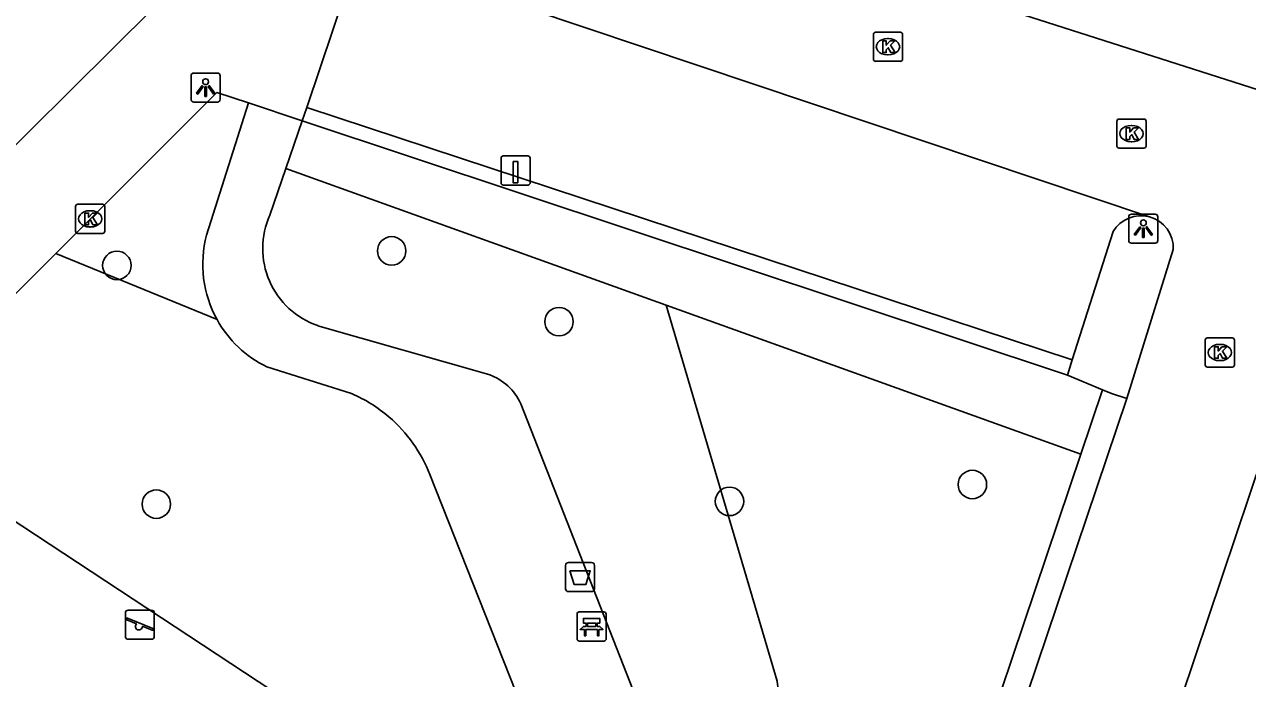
# Model space of a CAD drawing. Extents: x 159961 to 160856, y 382704 to 383353.
# Drawn here: x 160311.9 to 160353.88, y 383274.33 to 383296.77 of the extents above; entities that cross this region are included whole.
import ezdxf

# ---------------------------------------------------------------- set-up
doc = ezdxf.new("R2010")
doc.units = 0
for name, color, linetype in [('IMGEO_Afvalbak', 7, 'Continuous'), ('IMGEO_Bank', 7, 'Continuous'), ('IMGEO_Berm_open', 7, 'Continuous'), ('IMGEO_Boom', 7, 'Continuous'), ('IMGEO_Groenvoorziening', 7, 'Continuous'), ('IMGEO_Kolk', 7, 'Continuous'), ('IMGEO_Laadpaal', 7, 'Continuous'), ('IMGEO_Lichtpunt', 7, 'Continuous'), ('IMGEO_Parkeervlak_open', 7, 'Continuous'), ('IMGEO_Rijbaan_lokaal_open', 7, 'Continuous'), ('IMGEO_Speelvoorziening', 7, 'Continuous'), ('IMGEO_Voetpad_halfverhard', 7, 'Continuous'), ('IMGEO_Voetpad_open', 7, 'Continuous')]:
    doc.layers.add(name, color=color, linetype=linetype)

msp = doc.modelspace()

# ---------------------------------------------------------------- linework, layer by layer
at = {"layer": 'IMGEO_Afvalbak'}
for p, q in [((160330.473, 383277.41), (160330.473, 383278.21)), ((160330.473, 383278.21), (160330.473, 383277.41)), ((160330.573, 383278.31), (160331.363, 383278.31)), ((160331.363, 383278.31), (160330.573, 383278.31)), ((160331.463, 383278.21), (160331.463, 383277.41)), ((160331.463, 383277.41), (160331.463, 383278.21)), ((160331.363, 383277.31), (160330.573, 383277.31)), ((160330.573, 383277.31), (160331.363, 383277.31))]:
    msp.add_line(p, q, dxfattribs=at)
msp.add_lwpolyline([(160330.616, 383278.024), (160331.32, 383278.024), (160331.171, 383277.554), (160330.765, 383277.554), (160330.616, 383278.024)], dxfattribs=at)
for centre, start, end in [((160330.573, 383278.21), 90, 180), ((160330.573, 383278.21), 90, 180), ((160331.363, 383278.21), 0, 90), ((160331.363, 383278.21), 360, 90), ((160330.573, 383277.41), 180, 270), ((160330.573, 383277.41), 180, 270), ((160331.363, 383277.41), 270, 0), ((160331.363, 383277.41), 270, 0)]:
    msp.add_arc(centre, 0.1, start, end, dxfattribs=at)
at = {"layer": 'IMGEO_Bank'}
for p, q in [((160330.866, 383275.688), (160330.866, 383276.529)), ((160330.866, 383276.529), (160330.866, 383275.688)), ((160330.941, 383276.613), (160331.782, 383276.613)), ((160331.782, 383276.613), (160330.941, 383276.613)), ((160331.866, 383276.538), (160331.866, 383275.697)), ((160331.866, 383275.697), (160331.866, 383276.538)), ((160331.563, 383276.011), (160331.17, 383276.011)), ((160331.175, 383276.119), (160331.175, 383276.225)), ((160331.219, 383276.225), (160331.219, 383276.119)), ((160331.507, 383276.231), (160331.225, 383276.231)), ((160331.225, 383276.113), (160331.507, 383276.113)), ((160331.513, 383276.119), (160331.513, 383276.225)), ((160331.557, 383276.225), (160331.557, 383276.119)), ((160331.791, 383275.613), (160330.95, 383275.613)), ((160330.95, 383275.613), (160331.791, 383275.613))]:
    msp.add_line(p, q, dxfattribs=at)
for points in [[(160331.169, 383276.231), (160331.083, 383276.231), (160331.083, 383276.392), (160331.646, 383276.392), (160331.646, 383276.231), (160331.563, 383276.231)], [(160331.113, 383276.011), (160330.971, 383276.011), (160331.083, 383276.113), (160331.169, 383276.113)], [(160331.163, 383276.004), (160331.163, 383275.797), (160331.12, 383275.797), (160331.12, 383276.004)], [(160331.563, 383276.113), (160331.646, 383276.113), (160331.758, 383276.011), (160331.619, 383276.011)], [(160331.613, 383276.004), (160331.613, 383275.797), (160331.569, 383275.797), (160331.569, 383276.004)]]:
    msp.add_lwpolyline(points, dxfattribs=at)
for centre, radius, start, end in [((160330.944, 383276.535), 0.0779, 92.4484, 184.2845), ((160330.944, 383276.535), 0.0779, 92.4484, 184.2845), ((160331.788, 383276.535), 0.0779, 2.4484, 94.2845), ((160331.788, 383276.535), 0.0779, 2.4484, 94.2845), ((160331.113, 383276.004), 0.00671, 2.8957, 87.1043), ((160331.17, 383276.004), 0.00671, 92.8957, 177.1043), ((160331.168, 383276.224), 0.00671, 2.8957, 87.1043), ((160331.168, 383276.12), 0.00671, 272.8957, 357.1043), ((160331.225, 383276.224), 0.00671, 92.8957, 177.1043), ((160331.225, 383276.12), 0.00671, 182.8957, 267.1043), ((160331.507, 383276.224), 0.00671, 2.8957, 87.1043), ((160331.507, 383276.12), 0.00671, 272.8957, 357.1043), ((160331.564, 383276.224), 0.00671, 92.8957, 177.1043), ((160331.564, 383276.12), 0.00671, 182.8957, 267.1043), ((160331.562, 383276.004), 0.00671, 2.8957, 87.1043), ((160331.619, 383276.004), 0.00671, 92.8957, 177.1043), ((160330.944, 383275.691), 0.0779, 182.4484, 274.2845), ((160330.944, 383275.691), 0.0779, 182.4484, 274.2845), ((160331.788, 383275.691), 0.0779, 272.4484, 4.2845), ((160331.788, 383275.691), 0.0779, 272.4484, 4.2845)]:
    msp.add_arc(centre, radius, start, end, dxfattribs=at)
at = {"layer": 'IMGEO_Berm_open'}
msp.add_lwpolyline([(160348.903, 383284.236), (160347.693, 383284.736)], dxfattribs=at)
at = {"layer": 'IMGEO_Boom'}
for centre in [(160324.502, 383289.002), (160315.072, 383288.503), (160330.246, 383286.573), (160344.434, 383280.985), (160336.097, 383280.405), (160316.426, 383280.311)]:
    msp.add_circle(centre, 0.489, dxfattribs=at)
at = {"layer": 'IMGEO_Groenvoorziening'}
for points in [[(160333.924, 383287.143), (160320.868, 383291.831)], [(160312.972, 383288.918), (160318.511, 383286.644)], [(160338.379, 383268.914), (160337.735, 383274.236), (160333.924, 383287.143)], [(160333.924, 383287.143), (160348.161, 383282.031)], [(160307.012, 383251.487), (160296.991, 383258.088), (160311.342, 383279.874), (160321.363, 383273.273), (160307.012, 383251.487)]]:
    msp.add_lwpolyline(points, dxfattribs=at)
at = {"layer": 'IMGEO_Kolk'}
for p, q in [((160341.036, 383295.582), (160341.036, 383296.434)), ((160341.111, 383296.508), (160341.963, 383296.508)), ((160342.037, 383296.434), (160342.037, 383295.582)), ((160341.524, 383296.288), (160341.549, 383296.288)), ((160341.547, 383295.728), (160341.522, 383295.728)), ((160341.963, 383295.508), (160341.111, 383295.508)), ((160349.468, 383293.528), (160350.32, 383293.528)), ((160349.393, 383292.602), (160349.393, 383293.454)), ((160349.881, 383293.308), (160349.906, 383293.308)), ((160350.394, 383293.454), (160350.394, 383292.602)), ((160349.904, 383292.748), (160349.879, 383292.748)), ((160350.32, 383292.528), (160349.468, 383292.528)), ((160313.73, 383290.602), (160314.582, 383290.602)), ((160313.655, 383289.676), (160313.655, 383290.528)), ((160314.143, 383290.382), (160314.168, 383290.382)), ((160314.656, 383290.528), (160314.656, 383289.676)), ((160314.166, 383289.822), (160314.141, 383289.822)), ((160314.582, 383289.602), (160313.73, 383289.602)), ((160352.426, 383285.089), (160352.426, 383285.941)), ((160352.501, 383286.015), (160353.353, 383286.015)), ((160353.427, 383285.941), (160353.427, 383285.089)), ((160352.914, 383285.795), (160352.939, 383285.795)), ((160352.937, 383285.235), (160352.912, 383285.235)), ((160353.353, 383285.015), (160352.501, 383285.015))]:
    msp.add_line(p, q, dxfattribs=at)
for points in [[(160341.036, 383295.582), (160341.036, 383296.434)], [(160341.111, 383296.508), (160341.963, 383296.508)], [(160342.037, 383296.434), (160342.037, 383295.582)], [(160341.357, 383296.208), (160341.48, 383296.208), (160341.48, 383296.057), (160341.61, 383296.208), (160341.774, 383296.208), (160341.628, 383296.057), (160341.781, 383295.808), (160341.629, 383295.808), (160341.544, 383295.972), (160341.48, 383295.905), (160341.48, 383295.808), (160341.357, 383295.808), (160341.357, 383296.208)], [(160341.963, 383295.508), (160341.111, 383295.508)], [(160349.468, 383293.528), (160350.32, 383293.528)], [(160349.393, 383292.602), (160349.393, 383293.454)], [(160349.714, 383293.228), (160349.837, 383293.228), (160349.837, 383293.077), (160349.967, 383293.228), (160350.131, 383293.228), (160349.985, 383293.077), (160350.138, 383292.828), (160349.986, 383292.828), (160349.901, 383292.992), (160349.837, 383292.925), (160349.837, 383292.828), (160349.714, 383292.828), (160349.714, 383293.228)], [(160350.394, 383293.454), (160350.394, 383292.602)], [(160350.32, 383292.528), (160349.468, 383292.528)], [(160313.73, 383290.602), (160314.582, 383290.602)], [(160313.655, 383289.676), (160313.655, 383290.528)], [(160313.976, 383290.302), (160314.099, 383290.302), (160314.099, 383290.151), (160314.229, 383290.302), (160314.393, 383290.302), (160314.247, 383290.151), (160314.4, 383289.902), (160314.248, 383289.902), (160314.163, 383290.066), (160314.099, 383289.999), (160314.099, 383289.902), (160313.976, 383289.902), (160313.976, 383290.302)], [(160314.656, 383290.528), (160314.656, 383289.676)], [(160314.582, 383289.602), (160313.73, 383289.602)], [(160352.426, 383285.089), (160352.426, 383285.941)], [(160352.501, 383286.015), (160353.353, 383286.015)], [(160353.427, 383285.941), (160353.427, 383285.089)], [(160352.747, 383285.715), (160352.87, 383285.715), (160352.87, 383285.564), (160353, 383285.715), (160353.164, 383285.715), (160353.018, 383285.564), (160353.171, 383285.315), (160353.019, 383285.315), (160352.934, 383285.479), (160352.87, 383285.412), (160352.87, 383285.315), (160352.747, 383285.315), (160352.747, 383285.715)], [(160353.353, 383285.015), (160352.501, 383285.015)]]:
    msp.add_lwpolyline(points, dxfattribs=at)
for centre, start, end in [((160341.113, 383296.432), 91.552, 178.448), ((160341.113, 383296.432), 91.552, 178.448), ((160341.961, 383296.432), 1.552, 88.448), ((160341.961, 383296.432), 1.552, 88.448), ((160341.113, 383295.584), 181.552, 268.448), ((160341.113, 383295.584), 181.552, 268.448), ((160341.961, 383295.584), 271.552, 358.448), ((160341.961, 383295.584), 271.552, 358.448), ((160349.47, 383293.452), 91.552, 178.448), ((160349.47, 383293.452), 91.552, 178.448), ((160350.318, 383293.452), 1.552, 88.448), ((160350.318, 383293.452), 1.552, 88.448), ((160349.47, 383292.604), 181.552, 268.448), ((160349.47, 383292.604), 181.552, 268.448), ((160350.318, 383292.604), 271.552, 358.448), ((160350.318, 383292.604), 271.552, 358.448), ((160313.732, 383290.526), 91.552, 178.448), ((160313.732, 383290.526), 91.552, 178.448), ((160314.58, 383290.526), 1.552, 88.448), ((160314.58, 383290.526), 1.552, 88.448), ((160313.732, 383289.678), 181.552, 268.448), ((160313.732, 383289.678), 181.552, 268.448), ((160314.58, 383289.678), 271.552, 358.448), ((160314.58, 383289.678), 271.552, 358.448), ((160352.503, 383285.939), 91.552, 178.448), ((160352.503, 383285.939), 91.552, 178.448), ((160353.351, 383285.939), 1.552, 88.448), ((160353.351, 383285.939), 1.552, 88.448), ((160352.503, 383285.091), 181.552, 268.448), ((160352.503, 383285.091), 181.552, 268.448), ((160353.351, 383285.091), 271.552, 358.448), ((160353.351, 383285.091), 271.552, 358.448)]:
    msp.add_arc(centre, 0.0765, start, end, dxfattribs=at)
for centre, major_axis, ratio, start_param, end_param in [((160341.523, 383296.008), (-0.387, 0.002), 0.722429, 4.712389, 7.853982), ((160341.548, 383296.008), (-0.39, 0.002), 0.717154, 1.570796, 4.712389), ((160349.88, 383293.028), (-0.387, 0.002), 0.722429, 4.712389, 7.853982), ((160349.905, 383293.028), (-0.39, 0.002), 0.717154, 1.570796, 4.712389), ((160314.142, 383290.102), (-0.387, 0.002), 0.722429, 4.712389, 7.853982), ((160314.167, 383290.102), (-0.39, 0.002), 0.717154, 1.570796, 4.712389), ((160352.913, 383285.515), (-0.387, 0.002), 0.722429, 4.712389, 7.853982), ((160352.938, 383285.515), (-0.39, 0.002), 0.717154, 1.570796, 4.712389)]:
    msp.add_ellipse(centre, major_axis=major_axis, ratio=ratio, start_param=start_param, end_param=end_param, dxfattribs=at)
at = {"layer": 'IMGEO_Laadpaal'}
for p, q in [((160329.173, 383292.262), (160328.332, 383292.262)), ((160329.173, 383292.262), (160328.332, 383292.262)), ((160328.257, 383292.178), (160328.257, 383291.337)), ((160328.257, 383292.178), (160328.257, 383291.337)), ((160329.257, 383291.346), (160329.257, 383292.187)), ((160329.257, 383291.346), (160329.257, 383292.187)), ((160328.341, 383291.262), (160329.182, 383291.262)), ((160328.341, 383291.262), (160329.182, 383291.262))]:
    msp.add_line(p, q, dxfattribs=at)
msp.add_lwpolyline([(160328.672, 383292.075), (160328.832, 383292.075), (160328.832, 383291.342), (160328.672, 383291.342), (160328.672, 383292.075)], dxfattribs=at)
for centre, start, end in [((160328.335, 383292.184), 92.4484, 184.2845), ((160328.335, 383292.184), 92.4484, 184.2845), ((160329.179, 383292.184), 2.4484, 94.2845), ((160329.179, 383292.184), 2.4484, 94.2845), ((160328.335, 383291.34), 182.4484, 274.2845), ((160328.335, 383291.34), 182.4484, 274.2845), ((160329.179, 383291.34), 272.4484, 4.2845), ((160329.179, 383291.34), 272.4484, 4.2845)]:
    msp.add_arc(centre, 0.0779, start, end, dxfattribs=at)
at = {"layer": 'IMGEO_Lichtpunt'}
for p, q in [((160317.619, 383295.011), (160317.619, 383294.204)), ((160317.619, 383295.011), (160317.619, 383294.204)), ((160318.521, 383295.106), (160317.713, 383295.106)), ((160318.521, 383295.106), (160317.713, 383295.106)), ((160318.615, 383294.204), (160318.615, 383295.011)), ((160318.615, 383294.204), (160318.615, 383295.011)), ((160317.713, 383294.11), (160318.521, 383294.11)), ((160317.713, 383294.11), (160318.521, 383294.11)), ((160349.802, 383290.168), (160349.802, 383289.361)), ((160349.802, 383290.168), (160349.802, 383289.361)), ((160350.704, 383290.263), (160349.896, 383290.263)), ((160350.704, 383290.263), (160349.896, 383290.263)), ((160350.798, 383289.361), (160350.798, 383290.168)), ((160350.798, 383289.361), (160350.798, 383290.168)), ((160349.896, 383289.267), (160350.704, 383289.267)), ((160349.896, 383289.267), (160350.704, 383289.267))]:
    msp.add_line(p, q, dxfattribs=at)
for points in [[(160317.993, 383294.675), (160318.032, 383294.647), (160317.844, 383294.385), (160317.806, 383294.412), (160317.993, 383294.675)], [(160318.095, 383294.627), (160318.142, 383294.627), (160318.142, 383294.305), (160318.095, 383294.305), (160318.095, 383294.627)], [(160318.205, 383294.647), (160318.243, 383294.674), (160318.43, 383294.412), (160318.391, 383294.384), (160318.205, 383294.647)], [(160350.176, 383289.832), (160350.215, 383289.804), (160350.027, 383289.542), (160349.989, 383289.569), (160350.176, 383289.832)], [(160350.278, 383289.784), (160350.325, 383289.784), (160350.325, 383289.462), (160350.278, 383289.462), (160350.278, 383289.784)], [(160350.388, 383289.804), (160350.426, 383289.831), (160350.613, 383289.569), (160350.574, 383289.541), (160350.388, 383289.804)]]:
    msp.add_lwpolyline(points, dxfattribs=at)
for centre in [(160318.118, 383294.809), (160350.301, 383289.966)]:
    msp.add_circle(centre, 0.0994, dxfattribs=at)
for centre, start, end in [((160317.713, 383295.011), 90, 180), ((160317.713, 383295.011), 90, 180), ((160318.521, 383295.011), 0, 90), ((160318.521, 383295.011), 0, 90), ((160317.713, 383294.204), 180, 270), ((160317.713, 383294.204), 180, 270), ((160318.521, 383294.204), 270, 0), ((160318.521, 383294.204), 270, 360), ((160349.896, 383290.168), 90, 180), ((160349.896, 383290.168), 90, 180), ((160350.704, 383290.168), 0, 90), ((160350.704, 383290.168), 0, 90), ((160349.896, 383289.361), 180, 270), ((160349.896, 383289.361), 180, 270), ((160350.704, 383289.361), 270, 0), ((160350.704, 383289.361), 270, 360)]:
    msp.add_arc(centre, 0.0946, start, end, dxfattribs=at)
at = {"layer": 'IMGEO_Parkeervlak_open'}
msp.add_lwpolyline([(160347.859, 383285.259), (160349.263, 383289.669)], dxfattribs=at)
msp.add_arc((160350.218, 383289.097), 1.113, 74.8225, 149.1126, dxfattribs=at)
at = {"layer": 'IMGEO_Rijbaan_lokaal_open'}
for points in [[(160323.389, 383299.274), (160350.51, 383290.172)], [(160342.824, 383298.191), (160357.034, 383293.635)], [(160358.165, 383293.185), (160347.376, 383261.08)], [(160351.33, 383289.051), (160349.734, 383283.94)], [(160349.734, 383283.94), (160342.893, 383263.638)]]:
    msp.add_lwpolyline(points, dxfattribs=at)
msp.add_arc((160350.217, 383289.097), 1.114, 357.6258, 74.7444, dxfattribs=at)
at = {"layer": 'IMGEO_Speelvoorziening'}
for p, q in [((160315.363, 383275.774), (160315.363, 383276.574)), ((160315.363, 383276.574), (160315.363, 383275.774)), ((160315.746, 383276.202), (160315.407, 383276.339)), ((160315.432, 383276.399), (160316.308, 383276.046)), ((160315.463, 383276.674), (160316.253, 383276.674)), ((160316.253, 383276.674), (160315.463, 383276.674)), ((160316.353, 383276.574), (160316.353, 383275.774)), ((160316.353, 383275.774), (160316.353, 383276.574)), ((160316.284, 383275.986), (160315.944, 383276.123)), ((160316.253, 383275.674), (160315.463, 383275.674)), ((160315.463, 383275.674), (160316.253, 383275.674))]:
    msp.add_line(p, q, dxfattribs=at)
for centre, radius, start, end in [((160315.463, 383276.574), 0.1, 90, 180), ((160315.463, 383276.574), 0.1, 90, 180), ((160315.42, 383276.369), 0.0327, 68.078, 248.078), ((160316.253, 383276.574), 0.1, 0, 90), ((160316.253, 383276.574), 0.1, 360, 90), ((160315.825, 383276.112), 0.12, 130.9928, 5.1632), ((160316.296, 383276.016), 0.0327, 248.078, 68.078), ((160315.463, 383275.774), 0.1, 180, 270), ((160315.463, 383275.774), 0.1, 180, 270), ((160316.253, 383275.774), 0.1, 270, 0), ((160316.253, 383275.774), 0.1, 270, 0)]:
    msp.add_arc(centre, radius, start, end, dxfattribs=at)
at = {"layer": 'IMGEO_Voetpad_halfverhard'}
for points in [[(160318.149, 383289.545), (160319.591, 383294.082)], [(160321.429, 383293.471), (160320.868, 383291.831)], [(160320.868, 383291.831), (160320.319, 383290.229)], [(160321.969, 383286.436), (160327.838, 383284.757)], [(160320.222, 383285.02), (160323.124, 383284.105)], [(160328.931, 383283.757), (160333.694, 383271.614)], [(160325.813, 383281.324), (160329.823, 383271.184)]]:
    msp.add_lwpolyline(points, dxfattribs=at)
for centre, radius, start, end in [((160322.88, 383289.088), 2.804, 155.9784, 251.0408), ((160321.919, 383288.542), 3.901, 165.106, 209.1197), ((160321.912, 383288.514), 3.882, 208.8037, 244.1849), ((160327.239, 383283.005), 1.851, 23.9583, 71.1301), ((160321.162, 383279.527), 4.981, 49.2999, 66.8015), ((160321.149, 383279.504), 5.007, 21.3144, 49.3546)]:
    msp.add_arc(centre, radius, start, end, dxfattribs=at)
at = {"layer": 'IMGEO_Voetpad_open'}
for points in [[(160316.715, 383311.497), (160314.652, 383304.732), (160319.156, 383300.15), (160306.41, 383287.505), (160304.618, 383289.242), (160269.505, 383254.094), (160264.14, 383259.417)], [(160321.596, 383293.927), (160323.389, 383299.274)], [(160312.972, 383288.918), (160318.506, 383294.443), (160319.591, 383294.082)], [(160319.591, 383294.082), (160321.429, 383293.471)], [(160321.596, 383293.927), (160321.429, 383293.471)], [(160347.859, 383285.259), (160321.596, 383293.927)], [(160321.429, 383293.471), (160347.693, 383284.736)], [(160305.461, 383281.418), (160312.972, 383288.918)], [(160347.693, 383284.736), (160347.859, 383285.259)], [(160348.161, 383282.031), (160348.903, 383284.236)], [(160348.903, 383284.236), (160349.214, 383284.107), (160349.734, 383283.94)], [(160343.068, 383266.901), (160348.161, 383282.031)]]:
    msp.add_lwpolyline(points, dxfattribs=at)

doc.saveas('drawing.dxf')
